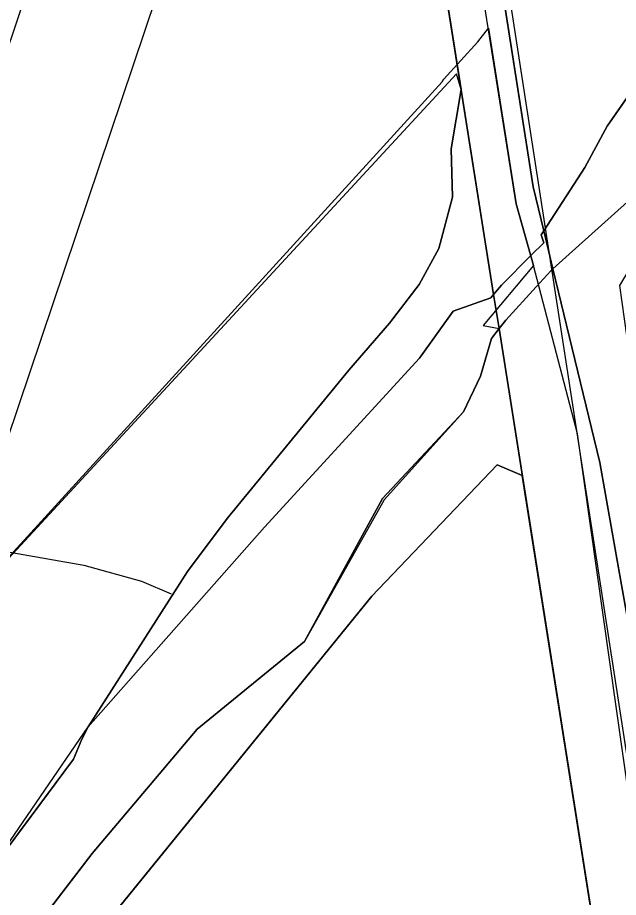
# Model space of a CAD drawing. Extents: x -662620 to -656370, y -1067090 to -1062990.
# Drawn here: x -657749.1 to -657653.4, y -1064274.2 to -1064134.1 of the extents above; entities that cross this region are included whole.
import ezdxf

# ---------------------------------------------------------------- set-up
doc = ezdxf.new("R2010")
doc.units = 0
for name, color, linetype in [('ELEK__VEDENÍ_VVN_-_NADZEMNÍ', 7, 'Continuous'), ('LOKÁLNÍ_BIOCENTRUM_-_NAVRŽENÝ', 7, 'Continuous'), ('ORNÁ_PŮDA_-_STÁVAJÍCÍ', 7, 'Continuous'), ('OSTATNÍ_PLOCHA_-_STÁVAJÍCÍ', 7, 'Continuous'), ('Regionální_biokoridor_-_navržený', 7, 'Continuous'), ('TRVALÝ_TRÁVNÍ_POROST_-_NAVRŽENÝ', 7, 'Continuous'), ('Trvalý_trávní_porost_-_stávající', 7, 'Continuous'), ('VODNÍ_PLOCHA_-_STÁVAJÍCÍ', 7, 'Continuous'), ('VRSTEVNICE_ZÁKLADNÍ', 7, 'Continuous'), ('ZELEZNICNI_TRAT', 7, 'Continuous')]:
    doc.layers.add(name, color=color, linetype=linetype)

msp = doc.modelspace()

# ---------------------------------------------------------------- linework, layer by layer
at = {"layer": 'ELEK__VEDENÍ_VVN_-_NADZEMNÍ'}
for points in [[(-657501.18, -1063397.76), (-657575.37, -1063617.98), (-657646.41, -1063829.16), (-657705.66, -1064005.12), (-657777.71, -1064219.22), (-657851.64, -1064438.97), (-657928.77, -1064667.77)], [(-657638.56, -1063868.03), (-657695.93, -1064038.24), (-657767.3, -1064250.36), (-657840.13, -1064466.79), (-657909.7, -1064673.51)]]:
    msp.add_lwpolyline(points, dxfattribs=at)
at = {"layer": 'LOKÁLNÍ_BIOCENTRUM_-_NAVRŽENÝ'}
msp.add_lwpolyline([(-657599.88, -1064456.92), (-657604.79, -1064460.23), (-657604.8, -1064460.24), (-657604.81, -1064460.24), (-657608.04, -1064462.42), (-657613.91, -1064466.39), (-657621.65, -1064417.44), (-657625.68, -1064414.77), (-657640.75, -1064331.89), (-657649.64, -1064273.01), (-657659.91, -1064200.4), (-657666.95, -1064173.53), (-657669.68, -1064163.71), (-657678.97, -1064105.26), (-657682.09, -1064081.59), (-657682.98, -1064074.34), (-657685.84, -1064054.31), (-657692.49, -1064013.17)], dxfattribs=at)
at = {"layer": 'ORNÁ_PŮDA_-_STÁVAJÍCÍ'}
for p, q in [((-657687.79, -1064086.42), (-657678.44, -1064145.52)), ((-657678.44, -1064145.52), (-657680.02, -1064154.96)), ((-657680.02, -1064154.96), (-657679.83, -1064162.67)), ((-657679.83, -1064162.67), (-657681.99, -1064170.87)), ((-657681.99, -1064170.87), (-657685.13, -1064176.58)), ((-657685.13, -1064176.58), (-657689.84, -1064182.73)), ((-657689.84, -1064182.73), (-657696.34, -1064190.21)), ((-657696.34, -1064190.21), (-657715.73, -1064213.87)), ((-657692.69, -1064226.25), (-657672.69, -1064205.33)), ((-657672.69, -1064205.33), (-657668.72, -1064207.04)), ((-657668.72, -1064207.04), (-657653.61, -1064302.57)), ((-657715.73, -1064213.87), (-657722.04, -1064222.3)), ((-657722.04, -1064222.3), (-657737.83, -1064247.06)), ((-657742.18, -1064287.21), (-657692.69, -1064226.25)), ((-657737.83, -1064247.06), (-657738.85, -1064249.05)), ((-657738.85, -1064249.05), (-657740.2, -1064252.23)), ((-657740.2, -1064252.23), (-657755.14, -1064272.3))]:
    msp.add_line(p, q, dxfattribs=at)
for points in [[(-657749.1, -1063966.2), (-657731.6, -1063974.2), (-657716.9, -1063980.1), (-657710.45, -1063983.17), (-657705.97, -1063985.31), (-657704.66, -1063985.97), (-657698.54, -1064027.99), (-657687.79, -1064086.42), (-657678.44, -1064145.52), (-657680.02, -1064154.96), (-657679.83, -1064162.67), (-657681.99, -1064170.87), (-657685.13, -1064176.58), (-657689.84, -1064182.73), (-657696.34, -1064190.21), (-657715.73, -1064213.87), (-657722.04, -1064222.3), (-657737.83, -1064247.06), (-657738.85, -1064249.05), (-657740.2, -1064252.23), (-657755.14, -1064272.3)], [(-657807.62, -1064527.6), (-657831.12, -1064490.68), (-657845.28, -1064467.47), (-657845.73, -1064445.51), (-657848.03, -1064435.99), (-657850.29, -1064424.74), (-657850.07, -1064418.38), (-657848.91, -1064414.39), (-657845.94, -1064409.75), (-657824.91, -1064383.94), (-657792.23, -1064346.79), (-657742.18, -1064287.21), (-657692.69, -1064226.25), (-657672.69, -1064205.33), (-657668.72, -1064207.04), (-657653.61, -1064302.57), (-657637.83, -1064407.27), (-657629.35, -1064462.83), (-657635.12, -1064476.22), (-657643.02, -1064487.28), (-657653.78, -1064500.65), (-657656.55, -1064503.26), (-657665.29, -1064511.22), (-657671.43, -1064517.4)]]:
    msp.add_lwpolyline(points, dxfattribs=at)
at = {"layer": 'OSTATNÍ_PLOCHA_-_STÁVAJÍCÍ'}
for p, q in [((-657673.28, -1064178.17), (-657687.79, -1064086.42)), ((-657687.79, -1064086.42), (-657673.28, -1064178.17)), ((-657678.44, -1064145.52), (-657687.79, -1064086.42)), ((-657673.28, -1064178.17), (-657687.79, -1064086.42)), ((-657687.79, -1064086.42), (-657673.28, -1064178.17)), ((-657678.44, -1064145.52), (-657687.79, -1064086.42)), ((-657678.39, -1064088.19), (-657667, -1064161)), ((-657678.39, -1064088.19), (-657667, -1064161)), ((-657680.02, -1064154.96), (-657678.44, -1064145.52)), ((-657680.02, -1064154.96), (-657678.44, -1064145.52)), ((-657679.83, -1064162.67), (-657680.02, -1064154.96)), ((-657679.83, -1064162.67), (-657680.02, -1064154.96)), ((-657667, -1064161), (-657665.3, -1064168.02)), ((-657667, -1064161), (-657665.3, -1064168.02)), ((-657681.99, -1064170.87), (-657679.83, -1064162.67)), ((-657681.99, -1064170.87), (-657679.83, -1064162.67)), ((-657663.83, -1064174.08), (-657651.96, -1064163.42)), ((-657663.83, -1064174.08), (-657651.96, -1064163.42)), ((-657665.3, -1064168.02), (-657665.72, -1064168.67)), ((-657665.3, -1064168.02), (-657665.72, -1064168.67)), ((-657665.72, -1064168.67), (-657665.26, -1064169.92)), ((-657665.72, -1064168.67), (-657665.26, -1064169.92)), ((-657665.26, -1064169.92), (-657667.28, -1064171.92)), ((-657665.26, -1064169.92), (-657667.28, -1064171.92)), ((-657685.13, -1064176.58), (-657681.99, -1064170.87)), ((-657685.13, -1064176.58), (-657681.99, -1064170.87)), ((-657667.28, -1064171.92), (-657672.05, -1064176.7)), ((-657667.28, -1064171.92), (-657672.05, -1064176.7)), ((-657666.53, -1064176.95), (-657664.19, -1064174.4)), ((-657666.53, -1064176.95), (-657664.19, -1064174.4)), ((-657664.19, -1064174.4), (-657663.83, -1064174.08)), ((-657664.19, -1064174.4), (-657663.83, -1064174.08)), ((-657663.83, -1064174.08), (-657656.35, -1064204.92)), ((-657656.35, -1064204.92), (-657663.83, -1064174.08)), ((-657663.83, -1064174.08), (-657656.35, -1064204.92)), ((-657656.35, -1064204.92), (-657663.83, -1064174.08)), ((-657689.84, -1064182.73), (-657685.13, -1064176.58)), ((-657689.84, -1064182.73), (-657685.13, -1064176.58)), ((-657672.05, -1064176.7), (-657673.28, -1064178.17)), ((-657672.05, -1064176.7), (-657673.28, -1064178.17)), ((-657671.36, -1064182.24), (-657666.53, -1064176.95)), ((-657671.36, -1064182.24), (-657666.53, -1064176.95)), ((-657673.75, -1064178.73), (-657679.73, -1064180.85)), ((-657673.75, -1064178.73), (-657679.73, -1064180.85)), ((-657673.28, -1064178.17), (-657673.75, -1064178.73)), ((-657673.28, -1064178.17), (-657673.75, -1064178.73)), ((-657679.73, -1064180.85), (-657685.06, -1064188.31)), ((-657679.73, -1064180.85), (-657685.06, -1064188.31)), ((-657696.34, -1064190.21), (-657689.84, -1064182.73)), ((-657696.34, -1064190.21), (-657689.84, -1064182.73)), ((-657672.42, -1064183.62), (-657671.36, -1064182.24)), ((-657672.42, -1064183.62), (-657671.36, -1064182.24)), ((-657673.64, -1064185.2), (-657672.42, -1064183.62)), ((-657673.64, -1064185.2), (-657672.42, -1064183.62)), ((-657653.61, -1064302.57), (-657672.42, -1064183.62)), ((-657672.42, -1064183.62), (-657653.61, -1064302.57)), ((-657653.61, -1064302.57), (-657672.42, -1064183.62)), ((-657672.42, -1064183.62), (-657653.61, -1064302.57)), ((-657675.39, -1064191.21), (-657673.64, -1064185.2)), ((-657675.39, -1064191.21), (-657673.64, -1064185.2)), ((-657685.06, -1064188.31), (-657709.75, -1064215.26)), ((-657685.06, -1064188.31), (-657709.75, -1064215.26)), ((-657715.73, -1064213.87), (-657696.34, -1064190.21)), ((-657715.73, -1064213.87), (-657696.34, -1064190.21)), ((-657678.07, -1064196.86), (-657675.39, -1064191.21)), ((-657678.07, -1064196.86), (-657675.39, -1064191.21)), ((-657690.98, -1064210.66), (-657678.07, -1064196.86)), ((-657690.98, -1064210.66), (-657678.07, -1064196.86)), ((-657672.69, -1064205.33), (-657692.69, -1064226.25)), ((-657672.69, -1064205.33), (-657692.69, -1064226.25)), ((-657668.72, -1064207.04), (-657672.69, -1064205.33)), ((-657668.72, -1064207.04), (-657672.69, -1064205.33)), ((-657656.35, -1064204.92), (-657639.61, -1064300.2)), ((-657650.71, -1064237.02), (-657656.35, -1064204.92)), ((-657656.35, -1064204.92), (-657639.61, -1064300.2)), ((-657650.71, -1064237.02), (-657656.35, -1064204.92)), ((-657653.61, -1064302.57), (-657668.72, -1064207.04)), ((-657653.61, -1064302.57), (-657668.72, -1064207.04)), ((-657703.38, -1064233.48), (-657690.98, -1064210.66)), ((-657703.38, -1064233.48), (-657690.98, -1064210.66)), ((-657722.04, -1064222.3), (-657715.73, -1064213.87)), ((-657722.04, -1064222.3), (-657715.73, -1064213.87)), ((-657709.75, -1064215.26), (-657737.83, -1064247.06)), ((-657709.75, -1064215.26), (-657737.83, -1064247.06)), ((-657737.83, -1064247.06), (-657722.04, -1064222.3)), ((-657737.83, -1064247.06), (-657722.04, -1064222.3)), ((-657692.69, -1064226.25), (-657742.18, -1064287.21)), ((-657692.69, -1064226.25), (-657742.18, -1064287.21)), ((-657720.48, -1064247.43), (-657703.38, -1064233.48)), ((-657720.48, -1064247.43), (-657703.38, -1064233.48)), ((-657737.22, -1064267.25), (-657720.48, -1064247.43)), ((-657737.22, -1064267.25), (-657720.48, -1064247.43)), ((-657754.6, -1064289.86), (-657737.22, -1064267.25)), ((-657754.6, -1064289.86), (-657737.22, -1064267.25))]:
    msp.add_line(p, q, dxfattribs=at)
for points in [[(-657692.71, -1063990.17), (-657687.99, -1064031.89), (-657681.5, -1064068.51), (-657678.39, -1064088.19), (-657667, -1064161), (-657665.3, -1064168.02), (-657665.72, -1064168.67), (-657665.26, -1064169.92), (-657667.28, -1064171.92), (-657672.05, -1064176.7), (-657673.28, -1064178.17), (-657687.79, -1064086.42), (-657698.54, -1064027.99), (-657704.67, -1063985.92)], [(-657692.71, -1063990.17), (-657687.99, -1064031.89), (-657681.5, -1064068.51), (-657678.39, -1064088.19), (-657667, -1064161), (-657665.3, -1064168.02), (-657665.72, -1064168.67), (-657665.26, -1064169.92), (-657667.28, -1064171.92), (-657672.05, -1064176.7), (-657673.28, -1064178.17), (-657687.79, -1064086.42), (-657698.54, -1064027.99), (-657704.67, -1063985.92)], [(-657606.16, -1064359.08), (-657608.35, -1064345.41), (-657613.31, -1064319.88), (-657615.8, -1064297.73), (-657618.09, -1064271.18), (-657622.54, -1064266.2), (-657626.14, -1064228.38), (-657629.46, -1064209.43), (-657629.22, -1064191.01), (-657632.75, -1064178.88), (-657634.15, -1064176.09), (-657636.02, -1064153.61), (-657647.13, -1064166.52), (-657653.21, -1064176.72), (-657650.65, -1064195.34), (-657649.18, -1064219.06), (-657650.71, -1064237.02), (-657656.35, -1064204.92), (-657663.83, -1064174.08), (-657651.96, -1064163.42), (-657637.08, -1064148.08), (-657625.22, -1064131.86)], [(-657606.16, -1064359.08), (-657608.35, -1064345.41), (-657613.31, -1064319.88), (-657615.8, -1064297.73), (-657618.09, -1064271.18), (-657622.54, -1064266.2), (-657626.14, -1064228.38), (-657629.46, -1064209.43), (-657629.22, -1064191.01), (-657632.75, -1064178.88), (-657634.15, -1064176.09), (-657636.02, -1064153.61), (-657647.13, -1064166.52), (-657653.21, -1064176.72), (-657650.65, -1064195.34), (-657649.18, -1064219.06), (-657650.71, -1064237.02), (-657656.35, -1064204.92), (-657663.83, -1064174.08), (-657651.96, -1064163.42), (-657637.08, -1064148.08), (-657625.22, -1064131.86)], [(-657617.7, -1064544.78), (-657624, -1064511.25), (-657626.43, -1064501.64), (-657626.88, -1064500.06), (-657626.88, -1064500.06), (-657626.89, -1064500.04), (-657628.14, -1064495.6), (-657628.95, -1064482.29), (-657629.35, -1064462.83), (-657637.83, -1064407.27), (-657653.61, -1064302.57), (-657672.42, -1064183.62), (-657671.36, -1064182.24), (-657666.53, -1064176.95), (-657664.19, -1064174.4), (-657663.83, -1064174.08), (-657656.35, -1064204.92), (-657639.61, -1064300.2), (-657620.73, -1064416.61), (-657612.83, -1064463.2), (-657614.85, -1064483.25), (-657614.24, -1064493.94), (-657608.11, -1064543.91)], [(-657617.7, -1064544.78), (-657624, -1064511.25), (-657626.43, -1064501.64), (-657626.88, -1064500.06), (-657626.88, -1064500.06), (-657626.89, -1064500.04), (-657628.14, -1064495.6), (-657628.95, -1064482.29), (-657629.35, -1064462.83), (-657637.83, -1064407.27), (-657653.61, -1064302.57), (-657672.42, -1064183.62), (-657671.36, -1064182.24), (-657666.53, -1064176.95), (-657664.19, -1064174.4), (-657663.83, -1064174.08), (-657656.35, -1064204.92), (-657639.61, -1064300.2), (-657620.73, -1064416.61), (-657612.83, -1064463.2), (-657614.85, -1064483.25), (-657614.24, -1064493.94), (-657608.11, -1064543.91)], [(-657754.6, -1064289.86), (-657737.22, -1064267.25), (-657720.48, -1064247.43), (-657703.38, -1064233.48), (-657690.98, -1064210.66), (-657678.07, -1064196.86), (-657675.39, -1064191.21), (-657673.64, -1064185.2), (-657672.42, -1064183.62), (-657653.61, -1064302.57), (-657668.72, -1064207.04), (-657672.69, -1064205.33), (-657692.69, -1064226.25), (-657742.18, -1064287.21), (-657792.23, -1064346.79)], [(-657754.6, -1064289.86), (-657737.22, -1064267.25), (-657720.48, -1064247.43), (-657703.38, -1064233.48), (-657690.98, -1064210.66), (-657678.07, -1064196.86), (-657675.39, -1064191.21), (-657673.64, -1064185.2), (-657672.42, -1064183.62), (-657653.61, -1064302.57), (-657668.72, -1064207.04), (-657672.69, -1064205.33), (-657692.69, -1064226.25), (-657742.18, -1064287.21), (-657792.23, -1064346.79)]]:
    msp.add_lwpolyline(points, dxfattribs=at)
msp.add_lwpolyline([(-657687.79, -1064086.42), (-657673.28, -1064178.17), (-657673.75, -1064178.73), (-657679.73, -1064180.85), (-657685.06, -1064188.31), (-657709.75, -1064215.26), (-657737.83, -1064247.06), (-657722.04, -1064222.3), (-657715.73, -1064213.87), (-657696.34, -1064190.21), (-657689.84, -1064182.73), (-657685.13, -1064176.58), (-657681.99, -1064170.87), (-657679.83, -1064162.67), (-657680.02, -1064154.96), (-657678.44, -1064145.52)], close=True, dxfattribs=at)
msp.add_lwpolyline([(-657687.79, -1064086.42), (-657673.28, -1064178.17), (-657673.75, -1064178.73), (-657679.73, -1064180.85), (-657685.06, -1064188.31), (-657709.75, -1064215.26), (-657737.83, -1064247.06), (-657722.04, -1064222.3), (-657715.73, -1064213.87), (-657696.34, -1064190.21), (-657689.84, -1064182.73), (-657685.13, -1064176.58), (-657681.99, -1064170.87), (-657679.83, -1064162.67), (-657680.02, -1064154.96), (-657678.44, -1064145.52)], close=True, dxfattribs=at)
at = {"layer": 'Regionální_biokoridor_-_navržený'}
msp.add_lwpolyline([(-657763.52, -1064234.27), (-657681.49, -1064144.28), (-657681.23, -1064143.85), (-657675.79, -1064137.92), (-657674.12, -1064135.74), (-657669.68, -1064163.71), (-657666.95, -1064173.53), (-657674.93, -1064183.11), (-657672.42, -1064183.62), (-657673.64, -1064185.2), (-657675.39, -1064191.21), (-657678.07, -1064196.86), (-657690.71, -1064210.87), (-657703.38, -1064233.48), (-657720.48, -1064247.43), (-657737.22, -1064267.25), (-657748.75, -1064282.25), (-657754.6, -1064289.86)], dxfattribs=at)
at = {"layer": 'TRVALÝ_TRÁVNÍ_POROST_-_NAVRŽENÝ'}
msp.add_lwpolyline([(-657894.6, -1064394.8), (-657878.85, -1064421.01), (-657858.52, -1064393.19), (-657819.33, -1064346.97), (-657788.7, -1064311.4), (-657771.15, -1064291.51), (-657755.14, -1064272.3), (-657737.83, -1064247.06), (-657722.04, -1064222.3), (-657715.73, -1064213.87), (-657696.34, -1064190.21), (-657689.84, -1064182.73), (-657685.13, -1064176.58), (-657681.99, -1064170.87), (-657679.83, -1064162.67), (-657680.02, -1064154.96), (-657678.44, -1064145.52), (-657679.2, -1064143.02), (-657763.52, -1064234.27), (-657886.01, -1064382.91)], close=True, dxfattribs=at)
at = {"layer": 'Trvalý_trávní_porost_-_stávající'}
for p, q in [((-657667, -1064161), (-657678.39, -1064088.19)), ((-657649.05, -1064142.47), (-657655.2, -1064151.38)), ((-657655.2, -1064151.38), (-657658.74, -1064157.94)), ((-657658.74, -1064157.94), (-657665.3, -1064168.02)), ((-657665.3, -1064168.02), (-657667, -1064161))]:
    msp.add_line(p, q, dxfattribs=at)
msp.add_lwpolyline([(-657641.75, -1064018.37), (-657639.62, -1064030.02), (-657641.65, -1064034.63), (-657642.15, -1064051.2), (-657637.84, -1064054.44), (-657634.08, -1064064.41), (-657634.28, -1064074.51), (-657632.05, -1064088.95), (-657633.23, -1064100.22), (-657632.5, -1064104.7), (-657630.51, -1064107.04), (-657629.54, -1064117.07), (-657631.57, -1064125.19), (-657649.05, -1064142.47), (-657655.2, -1064151.38), (-657658.74, -1064157.94), (-657665.3, -1064168.02), (-657667, -1064161), (-657678.39, -1064088.19), (-657681.5, -1064068.51), (-657687.99, -1064031.89), (-657692.71, -1063990.17)], dxfattribs=at)
at = {"layer": 'VODNÍ_PLOCHA_-_STÁVAJÍCÍ'}
for p, q in [((-657655.2, -1064151.38), (-657649.05, -1064142.47)), ((-657658.74, -1064157.94), (-657655.2, -1064151.38)), ((-657665.3, -1064168.02), (-657658.74, -1064157.94)), ((-657651.96, -1064163.42), (-657663.83, -1064174.08)), ((-657665.72, -1064168.67), (-657665.3, -1064168.02)), ((-657665.26, -1064169.92), (-657665.72, -1064168.67)), ((-657663.83, -1064174.08), (-657665.3, -1064168.02)), ((-657665.3, -1064168.02), (-657663.83, -1064174.08)), ((-657667.28, -1064171.92), (-657665.26, -1064169.92)), ((-657672.05, -1064176.7), (-657667.28, -1064171.92)), ((-657664.19, -1064174.4), (-657666.53, -1064176.95)), ((-657663.83, -1064174.08), (-657664.19, -1064174.4)), ((-657673.28, -1064178.17), (-657672.05, -1064176.7)), ((-657666.53, -1064176.95), (-657671.36, -1064182.24)), ((-657679.73, -1064180.85), (-657673.75, -1064178.73)), ((-657673.75, -1064178.73), (-657673.28, -1064178.17)), ((-657672.42, -1064183.62), (-657673.28, -1064178.17)), ((-657673.28, -1064178.17), (-657672.42, -1064183.62)), ((-657685.06, -1064188.31), (-657679.73, -1064180.85)), ((-657671.36, -1064182.24), (-657672.42, -1064183.62)), ((-657672.42, -1064183.62), (-657673.64, -1064185.2)), ((-657673.64, -1064185.2), (-657675.39, -1064191.21)), ((-657709.75, -1064215.26), (-657685.06, -1064188.31)), ((-657675.39, -1064191.21), (-657678.07, -1064196.86)), ((-657678.07, -1064196.86), (-657690.98, -1064210.66)), ((-657690.98, -1064210.66), (-657703.38, -1064233.48)), ((-657737.83, -1064247.06), (-657709.75, -1064215.26)), ((-657703.38, -1064233.48), (-657720.48, -1064247.43)), ((-657738.85, -1064249.05), (-657737.83, -1064247.06)), ((-657720.48, -1064247.43), (-657737.22, -1064267.25)), ((-657739.48, -1064250.55), (-657738.85, -1064249.05)), ((-657740.19, -1064252.23), (-657739.48, -1064250.55)), ((-657755.14, -1064272.3), (-657740.19, -1064252.23)), ((-657737.22, -1064267.25), (-657754.6, -1064289.86))]:
    msp.add_line(p, q, dxfattribs=at)
for points in [[(-657665.3, -1064168.02), (-657658.74, -1064157.94), (-657655.2, -1064151.38), (-657649.05, -1064142.47), (-657631.57, -1064125.19), (-657629.54, -1064117.07), (-657625.16, -1064131.78), (-657637.08, -1064148.08), (-657651.96, -1064163.42), (-657663.83, -1064174.08)], [(-657673.28, -1064178.17), (-657672.05, -1064176.7), (-657667.28, -1064171.92), (-657665.26, -1064169.92), (-657665.72, -1064168.67), (-657665.3, -1064168.02), (-657663.83, -1064174.08), (-657664.19, -1064174.4), (-657666.53, -1064176.95), (-657671.36, -1064182.24), (-657672.42, -1064183.62)]]:
    msp.add_lwpolyline(points, close=True, dxfattribs=at)
msp.add_lwpolyline([(-657755.14, -1064272.3), (-657740.19, -1064252.23), (-657739.48, -1064250.55), (-657738.85, -1064249.05), (-657737.83, -1064247.06), (-657709.75, -1064215.26), (-657685.06, -1064188.31), (-657679.73, -1064180.85), (-657673.75, -1064178.73), (-657673.28, -1064178.17), (-657672.42, -1064183.62), (-657673.64, -1064185.2), (-657675.39, -1064191.21), (-657678.07, -1064196.86), (-657690.98, -1064210.66), (-657703.38, -1064233.48), (-657720.48, -1064247.43), (-657737.22, -1064267.25), (-657754.6, -1064289.86)], dxfattribs=at)
at = {"layer": 'VRSTEVNICE_ZÁKLADNÍ'}
msp.add_lwpolyline([(-657775.11, -1064214.86), (-657738.52, -1064221.29), (-657729.37, -1064223.86), (-657724.65, -1064225.86)], dxfattribs=at)
msp.add_lwpolyline([(-657775.11, -1064214.86), (-657738.52, -1064221.29), (-657729.37, -1064223.86), (-657724.65, -1064225.86)], dxfattribs=at)
at = {"layer": 'ZELEZNICNI_TRAT'}
msp.add_lwpolyline([(-657872.38, -1063291.69), (-657828.75, -1063414.86), (-657720.97, -1063804.91), (-657620.89, -1064454.14), (-657561.87, -1064849.33), (-657551.61, -1064885.25), (-657531.08, -1064926.31), (-657284.73, -1065177.79), (-657212.15, -1065234.34), (-657115.62, -1065283.84), (-656952.27, -1065447.19), (-656874.3, -1065541.24), (-656849.55, -1065584.55), (-656835.94, -1065627.87), (-656828.52, -1065720.68), (-656823.57, -1065776.37), (-656803.76, -1065839.48), (-656761.69, -1065901.36), (-656706, -1065957.05), (-656650.31, -1066005.31), (-656571.11, -1066127.83), (-656465.92, -1066292.42), (-656439.93, -1066344.39), (-656370.02, -1066540.15)], dxfattribs=at)

doc.saveas('drawing.dxf')
